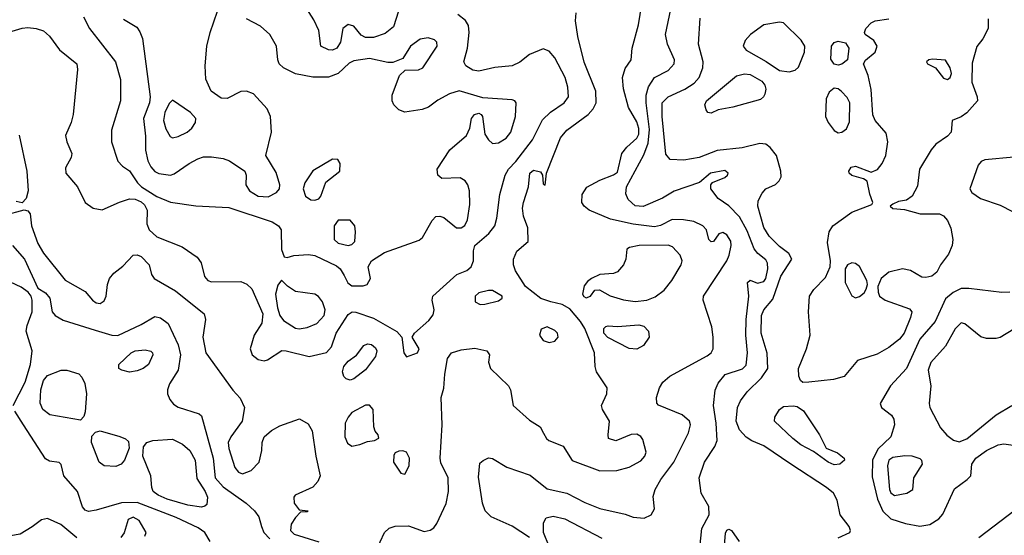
# Model space of a CAD drawing. Extents: x 1173029 to 1307123, y 522559 to 678521.
# Tile 383 of 623: x 1257903 to 1262947, y 586240 to 588881. Entities that reach past the tile are written whole.
import ezdxf

# ---------------------------------------------------------------- set-up
doc = ezdxf.new("R2010")
doc.units = 0

msp = doc.modelspace()

# ---------------------------------------------------------------- linework, layer by layer
at = {"layer": '0CON10XD'}
for points in [[(1260515, 586228.4), (1260425, 586287.3), (1260317.5, 586335), (1260287.8, 586365), (1260273.8, 586405), (1260252.6, 586537.4), (1260260.7, 586609.3), (1260276.4, 586623.6), (1260305, 586636.2), (1260325, 586634), (1260398.7, 586588.7), (1260517.4, 586547.4), (1260605, 586477.1), (1260706.3, 586456.3), (1260798.3, 586408.3), (1260875, 586376.7), (1261005, 586348.5), (1261045, 586332.7), (1261101.7, 586328.3), (1261138, 586345), (1261154, 586375), (1261148.3, 586438.3), (1261158.9, 586475), (1261187.5, 586525), (1261253.4, 586615), (1261329.1, 586765), (1261339.5, 586805), (1261334.4, 586825), (1261296.4, 586856.4), (1261175, 586906.2), (1261167.3, 586917.3), (1261165.8, 586945), (1261180.6, 586995), (1261196.9, 587025), (1261232.9, 587055), (1261425, 587159.6), (1261444.5, 587175), (1261454.5, 587195), (1261455.4, 587255), (1261448.3, 587308.3), (1261404.4, 587444.4), (1261405.7, 587465), (1261525, 587645.8), (1261537.9, 587675), (1261547.5, 587725), (1261545, 587746), (1261525, 587779.2), (1261505, 587791.2), (1261485, 587783.3), (1261456.2, 587745), (1261445, 587743.8), (1261432.5, 587755), (1261422, 587805), (1261402.5, 587825), (1261356.3, 587846.3), (1261303.8, 587856.2), (1261245, 587857.5), (1261185, 587827.2), (1261155, 587820.3), (1261045, 587833.8), (1260928.7, 587858.7), (1260820, 587905), (1260794, 587925), (1260782, 587945), (1260784, 587985), (1260807.6, 588022.4), (1260875, 588058.5), (1260945, 588085.5), (1260965, 588100.6), (1260987.5, 588195), (1261012.7, 588227.3), (1261065, 588273.8), (1261075, 588294.3), (1261075, 588323.3), (1261065, 588357.5), (1261021.7, 588431.7), (1260996.1, 588526.1), (1260991.5, 588585), (1261005, 588630), (1261035.8, 588675), (1261040.4, 588735), (1261072, 588855), (1261097.2, 589005)], [(1259843.5, 588925), (1259818.5, 588845), (1259775, 588810), (1259715, 588790), (1259675, 588789.7), (1259652, 588802), (1259615, 588848.2), (1259585, 588856.2), (1259558.1, 588835), (1259546.5, 588765), (1259526.9, 588735), (1259505, 588725.5), (1259485, 588725.6), (1259446, 588745), (1259436, 588825), (1259409.7, 588879.7), (1259365, 588950)], [(1261387.6, 586175), (1261397.5, 586275), (1261434.7, 586345.3), (1261432.5, 586387.5), (1261394.5, 586455), (1261383.5, 586535), (1261410.5, 586615), (1261464.5, 586695), (1261476.2, 586725), (1261471.2, 586815), (1261457.8, 586905), (1261466, 586984), (1261480.7, 587019.3), (1261516.7, 587063.3), (1261605, 587092.9), (1261625, 587112), (1261630.9, 587175), (1261623.1, 587265), (1261624.8, 587344.8), (1261638.2, 587465), (1261631.2, 587535), (1261645, 587546.2), (1261681.8, 587531.8), (1261715, 587539.1), (1261725, 587555.8), (1261736, 587605), (1261733.9, 587633.9), (1261725, 587651.2), (1261683.7, 587683.7), (1261665, 587706.5), (1261630.1, 587800.1), (1261590.8, 587870.8), (1261535, 587927.3), (1261481.4, 587965), (1261444, 588015), (1261443.3, 588035), (1261452.7, 588047.3), (1261515, 588073.3), (1261529.4, 588085), (1261531.9, 588095), (1261515, 588108.5), (1261441.2, 588095), (1261385, 588046.2), (1261255, 588002.1), (1261195, 587966.6), (1261096.3, 587923.7), (1261055, 587927.4), (1261019.1, 587959.1), (1261008.1, 587988.1), (1261011.6, 588025), (1261100.8, 588189.2), (1261122.1, 588247.9), (1261128.6, 588318.6), (1261112.2, 588455), (1261112.7, 588495), (1261123.5, 588536.5), (1261155.2, 588584.8), (1261225, 588620), (1261256.2, 588655), (1261257.1, 588675), (1261220.6, 588755), (1261211.1, 588805), (1261238, 588935)], [(1257865, 588821.2), (1257915, 588838.1), (1257945, 588840.5), (1257986.4, 588836.4), (1258025, 588824.3), (1258055, 588795.8), (1258106.2, 588726.2), (1258195.7, 588655), (1258199.4, 588625), (1258177.3, 588395), (1258167.3, 588355), (1258137.3, 588287.3), (1258144.2, 588255), (1258169.2, 588195), (1258167.1, 588175), (1258138.3, 588121.7), (1258140, 588095), (1258198.5, 588025), (1258237.5, 587945), (1258280, 587915), (1258325, 587906.9), (1258413.7, 587946.3), (1258465, 587962.4), (1258495, 587961.1), (1258525, 587948.4), (1258542.3, 587932.3), (1258556.7, 587905), (1258554.7, 587834.7), (1258566.5, 587805), (1258605, 587768.9), (1258735, 587717.3), (1258812.2, 587665), (1258833.3, 587635), (1258850, 587565), (1258866.2, 587545), (1258885, 587538.1), (1259035, 587539.2), (1259066.2, 587526.2), (1259091.6, 587501.6), (1259148.7, 587375), (1259143, 587327), (1259104.6, 587265), (1259082.7, 587195), (1259093.6, 587165), (1259125, 587140.5), (1259155, 587133.5), (1259172.2, 587137.8), (1259245, 587185.6), (1259267.5, 587185), (1259385, 587155.7), (1259475, 587176.7), (1259500.6, 587205), (1259523.8, 587275), (1259585, 587370.9), (1259605.3, 587384.7), (1259625, 587383.2), (1259715, 587352.8), (1259835, 587284.5), (1259860, 587255), (1259871.5, 587175), (1259885, 587154), (1259940, 587175), (1259949.2, 587195), (1259914.2, 587255), (1259925, 587275.8), (1259999.3, 587340.7), (1260021.4, 587368.6), (1260026.9, 587395), (1260015.6, 587445), (1260020, 587465), (1260142.5, 587575), (1260193.5, 587596.5), (1260215.5, 587614.5), (1260226.9, 587645), (1260227.3, 587697.3), (1260234.2, 587725), (1260305.5, 587785), (1260336.2, 587825), (1260346.7, 587865), (1260361.8, 587985), (1260390.4, 588085), (1260406.8, 588115), (1260445.3, 588155), (1260529.1, 588265), (1260581.5, 588368.5), (1260622.3, 588407.7), (1260691.9, 588455), (1260713.5, 588485), (1260711.2, 588535), (1260696.7, 588585), (1260644.4, 588685), (1260615, 588719.2), (1260585, 588732), (1260515, 588703.1), (1260465, 588663.5), (1260426.2, 588645), (1260336.2, 588636.2), (1260255, 588617.2), (1260225, 588622), (1260188.9, 588645), (1260177.5, 588665), (1260197.6, 588735), (1260205.4, 588815.4), (1260201.7, 588851.7), (1260187, 588877), (1260147.7, 588907.7)], [(1258228.9, 588895), (1258260.9, 588835), (1258393.8, 588665), (1258419.5, 588575), (1258419.5, 588465), (1258373.5, 588315), (1258373.6, 588255), (1258406.4, 588156.4), (1258429.7, 588129.7), (1258465, 588106), (1258506.2, 588045), (1258527.1, 588025), (1258605, 587975.2), (1258675, 587946.8), (1258805, 587926.9), (1258975, 587919.6), (1259195.7, 587845), (1259229.4, 587825), (1259242.9, 587805), (1259244.2, 587704.2), (1259257, 587667), (1259273, 587663), (1259307.5, 587672.5), (1259381.9, 587678.1), (1259415, 587673.3), (1259525, 587620.8), (1259544.8, 587604.8), (1259565, 587570), (1259583, 587533), (1259605, 587516.9), (1259661.9, 587518.1), (1259683.3, 587525), (1259700, 587555), (1259688, 587615), (1259705.8, 587645), (1259771.5, 587688.5), (1259948.8, 587751.2), (1259965.5, 587765), (1260015, 587852.9), (1260035, 587872.2), (1260055, 587874.5), (1260075, 587867.1), (1260140, 587815), (1260165, 587814.2), (1260183.5, 587826.5), (1260197.6, 587855), (1260209.2, 587935), (1260207.4, 588005), (1260199.3, 588035), (1260185, 588055.5), (1260160.1, 588070.1), (1260065, 588067.5), (1260044.6, 588085), (1260041.2, 588115), (1260106.7, 588215), (1260192.2, 588287.8), (1260208.1, 588325), (1260217.1, 588375), (1260232, 588395), (1260255, 588402), (1260266.7, 588395), (1260274.2, 588384.2), (1260278.6, 588345), (1260285.6, 588295), (1260304.3, 588265), (1260325, 588247.5), (1260355, 588250), (1260395, 588274.4), (1260418.9, 588305), (1260443.3, 588385), (1260445.8, 588455), (1260440, 588465), (1260425, 588470.8), (1260275, 588481.1), (1260155, 588516.3), (1260105, 588500.9), (1260045, 588468.8), (1259996.9, 588433.1), (1259965, 588420.9), (1259875, 588407.9), (1259845, 588418.9), (1259820, 588445), (1259811.5, 588465), (1259811.5, 588495), (1259848, 588595), (1259878.3, 588621.7), (1259945, 588623.3), (1259967.8, 588635), (1260041.9, 588745), (1260040, 588765), (1260028.2, 588778.2), (1259995, 588787.5), (1259955, 588781.2), (1259905.6, 588745), (1259865, 588681.2), (1259815, 588662), (1259788.6, 588661.4), (1259695, 588681.6), (1259615, 588670.3), (1259591.4, 588658.6), (1259535, 588605.3), (1259485, 588587.1), (1259405, 588586), (1259315, 588603.2), (1259255, 588634.6), (1259232.5, 588655), (1259224.6, 588675), (1259218.8, 588745), (1259184.3, 588804.3), (1259136.9, 588846.9), (1259065.3, 588885.3)], [(1258435, 588884), (1258502.2, 588842.2), (1258518.9, 588818.9), (1258531.9, 588785), (1258571.2, 588485), (1258567.1, 588455), (1258536.6, 588375), (1258547.8, 588285), (1258547.4, 588212.6), (1258558.7, 588158.7), (1258575, 588126.4), (1258595, 588103.2), (1258615, 588093.8), (1258675, 588084.4), (1258695, 588090.6), (1258770.8, 588145), (1258815, 588167.3), (1258845, 588177.7), (1258885, 588179.2), (1258945, 588170.3), (1258978.1, 588158.1), (1259055.5, 588105), (1259062.7, 588085), (1259061.5, 588035), (1259079.5, 588005), (1259125, 587977.1), (1259175, 587973.2)], [(1259175, 587973.2), (1259219.2, 587995), (1259234.2, 588015), (1259235.9, 588034.1), (1259217.4, 588097.4), (1259163.6, 588185), (1259192.5, 588305), (1259187.5, 588385), (1259170.6, 588425), (1259100.3, 588500.3), (1259065.5, 588515.5), (1259035, 588513.5), (1258965, 588476.5), (1258935, 588478.9), (1258884.3, 588515), (1258855.6, 588575.6), (1258853.1, 588645), (1258861.5, 588745), (1258878.2, 588815), (1258916.7, 588925)], [(1259705, 586110), (1259772.2, 586255), (1259795, 586275.6), (1259826.7, 586286.7), (1259895, 586287.9), (1259975, 586259.2), (1260005, 586266), (1260025, 586278.8), (1260039.7, 586300.3), (1260087.4, 586402.6), (1260099.5, 586465), (1260097.3, 586535), (1260061.1, 586611.1), (1260056.2, 586635), (1260066.9, 586805), (1260062, 586945), (1260075.9, 586994.1), (1260080, 587065), (1260094.5, 587145.5), (1260115.6, 587174.4), (1260165, 587190.5), (1260235, 587198.5), (1260296.7, 587185), (1260308.8, 587165), (1260304.1, 587125.9), (1260314.3, 587095), (1260407.5, 587005), (1260416.5, 586985), (1260430.6, 586905), (1260515, 586830), (1260568.8, 586795), (1260586.4, 586763.6), (1260600.8, 586735), (1260613.8, 586725), (1260686.9, 586696.9), (1260733.5, 586623.5), (1260875, 586570.6), (1260962.4, 586572.4), (1261025, 586589.6), (1261085, 586620.6), (1261105.8, 586645), (1261112.5, 586665), (1261095, 586730), (1261085, 586746), (1261065, 586758), (1261035, 586756), (1260955.9, 586724.1), (1260920, 586735), (1260916.7, 586755), (1260924.4, 586825), (1260888.1, 586885), (1260883.1, 586905), (1260910.9, 586965), (1260911.8, 586995), (1260857.8, 587077.8), (1260850.5, 587105), (1260847.8, 587175), (1260798.3, 587298.3), (1260775.8, 587335.8), (1260720.3, 587400.3), (1260681.8, 587421.8), (1260623.7, 587436.3), (1260573.3, 587453.3), (1260494.2, 587514.2), (1260442.3, 587595), (1260432.9, 587625), (1260431.8, 587655), (1260450, 587695), (1260506.9, 587745), (1260505.5, 587815), (1260484.1, 587874.1), (1260479.4, 587915), (1260483.5, 587945), (1260510, 588025), (1260515.6, 588095), (1260535, 588109.5), (1260570.8, 588100.8), (1260581.2, 588085), (1260585, 588040), (1260595, 588033.3), (1260601.2, 588095), (1260672.9, 588275), (1260705.5, 588315), (1260814.5, 588395), (1260841.2, 588425), (1260856.1, 588455), (1260854.7, 588515), (1260795, 588664), (1260762.1, 588795), (1260749.5, 588875), (1260753.7, 588916.3)], [(1262095, 586226.1), (1262155.4, 586254.6), (1262159.2, 586265), (1262152.5, 586285), (1262105.5, 586345.5), (1262090.7, 586420.7), (1262071.8, 586455), (1262036.4, 586485), (1261852.9, 586605), (1261715, 586698.5), (1261653, 586723), (1261625, 586742.1), (1261589.7, 586779.7), (1261572.6, 586825), (1261580.7, 586895), (1261595, 586929.4), (1261629.6, 586975), (1261703.5, 587046.5), (1261734.7, 587095), (1261732.1, 587172.1), (1261700.8, 587275), (1261702.7, 587365), (1261715, 587394.5), (1261761.2, 587448.8), (1261802.5, 587567.5), (1261858.6, 587655), (1261843.8, 587683.8), (1261795, 587719.1), (1261741.7, 587771.7), (1261715, 587815.7), (1261683.3, 587925), (1261686.5, 587953.5), (1261706.9, 587993.1), (1261725, 588014.2), (1261775, 588036.7), (1261793.3, 588055), (1261803.6, 588076.4), (1261802, 588105), (1261779.6, 588185), (1261746.8, 588226.8), (1261725, 588243.1), (1261695, 588245.9), (1261604.7, 588225.3), (1261475, 588210.9), (1261384, 588175), (1261305, 588161.7), (1261235, 588164.6), (1261212.4, 588192.4), (1261194.7, 588385.3), (1261194.5, 588455), (1261224.8, 588485.2), (1261309.5, 588525), (1261357.3, 588555), (1261383.8, 588585), (1261402.3, 588635), (1261403.9, 588665), (1261380, 588755), (1261387.9, 588887.9)], [(1261915, 587023.3), (1261902.9, 587032.9), (1261894.3, 587055), (1261892.5, 587095), (1261933.1, 587195), (1261952.5, 587265), (1261943.8, 587385), (1261948.2, 587465), (1261970.5, 587499.5), (1262030.2, 587559.8), (1262054.7, 587615), (1262057.2, 587645), (1262040.9, 587739.1), (1262050, 587795), (1262067.8, 587825), (1262165, 587895.4), (1262267.5, 587935), (1262272.5, 587945), (1262257.3, 587987.3), (1262244.1, 588054.1), (1262225.8, 588065.8), (1262165, 588082.7), (1262151.8, 588095), (1262150, 588105), (1262162.9, 588125), (1262185, 588130.5), (1262265, 588100), (1262297.2, 588112.8), (1262321.1, 588145), (1262339.5, 588185), (1262350.9, 588255), (1262340.8, 588299.2), (1262285.4, 588365), (1262274.1, 588394.1), (1262263.9, 588523.9), (1262249.2, 588595), (1262226.2, 588655), (1262235.8, 588674.2), (1262285, 588713.8), (1262295.6, 588745), (1262278.8, 588775), (1262233.8, 588805), (1262230, 588815), (1262237.5, 588835), (1262265, 588864.4), (1262285, 588874.4), (1262355.7, 588885.7)], [(1262864.2, 588885), (1262864.2, 588835), (1262837, 588783), (1262806.4, 588743.6), (1262782.3, 588657.7), (1262780.5, 588560.5), (1262807.5, 588485), (1262808.6, 588465), (1262755, 588404.3), (1262725, 588382.5), (1262680, 588365), (1262674, 588305), (1262656, 588285), (1262596.1, 588243.9), (1262571.4, 588215), (1262512.9, 588115), (1262502.7, 588027.3), (1262475, 587976.2), (1262445, 587955.8), (1262405, 587950), (1262375, 587936.2), (1262362.5, 587925), (1262375, 587913.8), (1262435, 587908), (1262515, 587886.5), (1262615, 587885.8), (1262635, 587875.8), (1262655, 587852.5), (1262673.6, 587813.6), (1262683.3, 587755), (1262679.7, 587725), (1262660.1, 587679.9), (1262620, 587625), (1262601.7, 587588.3), (1262575, 587568), (1262545, 587560), (1262525, 587562), (1262466.5, 587596.5), (1262425.8, 587604.2), (1262355, 587587.1), (1262316, 587555), (1262298.8, 587515), (1262300, 587485), (1262308, 587465), (1262336.2, 587445), (1262460.3, 587400.3), (1262473.8, 587385), (1262465.6, 587355), (1262433.8, 587275), (1262410.5, 587245), (1262355, 587202.1), (1262295, 587167.1), (1262195, 587135.8), (1262126.1, 587053.9), (1262072.1, 587037.9), (1261945, 587024.4), (1261915, 587023.3)], [(1261845, 588613.8), (1261875, 588622.2), (1261892.4, 588637.6), (1261922.7, 588715), (1261924.5, 588745), (1261906.7, 588776.7), (1261815, 588864.2), (1261795, 588868.6), (1261715, 588854.5), (1261646.9, 588805), (1261619.5, 588775), (1261609.5, 588745), (1261624.3, 588724.3), (1261727.2, 588667.2), (1261795, 588620.7), (1261845, 588613.8)], [(1262095, 588648.5), (1262075, 588653.2), (1262058.9, 588678.9), (1262060.8, 588745), (1262075, 588763.8), (1262095, 588771.5), (1262132.7, 588762.7), (1262150, 588735), (1262144, 588675), (1262115, 588652.7), (1262095, 588648.5)], [(1262655, 588574), (1262670, 588585), (1262676.2, 588605), (1262668.8, 588635), (1262645, 588673.3), (1262578.3, 588678.3), (1262560, 588675), (1262547.5, 588665), (1262552.5, 588655), (1262594.2, 588634.2), (1262635, 588581.2), (1262655, 588574)], [(1261445, 588401.2), (1261427.5, 588405), (1261419.2, 588419.2), (1261413.3, 588445), (1261421.9, 588465), (1261575, 588593.1), (1261615, 588603.5), (1261645, 588600.5), (1261705, 588566.4), (1261720, 588545), (1261725.6, 588525), (1261720.8, 588499.2), (1261713.8, 588485), (1261697.4, 588472.6), (1261556.8, 588433.2), (1261481.4, 588418.6), (1261445, 588401.2)], [(1262095, 588301.9), (1262115, 588304.4), (1262138.9, 588321.1), (1262153.1, 588356.9), (1262156, 588455), (1262142, 588482), (1262112.9, 588512.9), (1262095, 588526.2), (1262075, 588529.6), (1262049.7, 588510.3), (1262033.8, 588476.2), (1262030.6, 588385), (1262044, 588355), (1262075, 588313.3), (1262095, 588301.9)], [(1258685, 588275.4), (1258715, 588282.1), (1258760, 588305), (1258785, 588326), (1258804.3, 588355), (1258804.4, 588375), (1258778.5, 588405), (1258685, 588468.1), (1258668.5, 588451.5), (1258646.1, 588405), (1258639.1, 588365), (1258651.5, 588321.5), (1258673, 588283), (1258685, 588275.4)], [(1257900.3, 588289.7), (1257938.7, 588105), (1257945.7, 588005), (1257935.9, 587964.1), (1257915, 587942.5), (1257885, 587950)], [(1262995, 588176.2), (1262846.6, 588163.4), (1262828, 588155), (1262813.3, 588135), (1262769.4, 588015), (1262780.8, 587995), (1262825, 587964.5), (1262925, 587930), (1262987.9, 587897.9)], [(1259415, 587955.8), (1259435, 587964), (1259445, 587976.7), (1259470.8, 588049.2), (1259543.3, 588105), (1259544.3, 588144.3), (1259532.5, 588165), (1259505, 588165.7), (1259405, 588106.5), (1259364.4, 588045), (1259354.4, 588015), (1259367.6, 587977.6), (1259395, 587958.6), (1259415, 587955.8)], [(1257825, 587880), (1257925, 587907.5), (1257945, 587902.5), (1257955.8, 587885.8), (1257963.5, 587825), (1257996.6, 587735), (1258025, 587684.6), (1258135, 587546.9), (1258238.3, 587488.3), (1258275, 587444.5), (1258295, 587430.4), (1258315, 587427.5), (1258335, 587440.9), (1258345, 587464), (1258352.6, 587525), (1258363.1, 587555), (1258385, 587583.3), (1258431.3, 587618.7), (1258485, 587674.4), (1258505, 587676.4), (1258525, 587668.2), (1258565.6, 587625), (1258578.6, 587575), (1258591.4, 587555), (1258701.5, 587491.5), (1258848.2, 587375), (1258854.6, 587344.6), (1258840.9, 587255), (1258855.9, 587175), (1258995, 586983.8), (1259031.8, 586941.8), (1259054.1, 586895), (1259043.1, 586825), (1258983.9, 586745), (1258971.6, 586715), (1258974.7, 586685), (1259005, 586587.5), (1259023.2, 586563.2), (1259044.1, 586554.1), (1259088.8, 586571.2), (1259130.4, 586615), (1259143.8, 586675), (1259145.6, 586715.6), (1259156, 586744), (1259193.1, 586776.9), (1259235, 586801.2), (1259335.9, 586835.9), (1259381.4, 586811.4), (1259401.1, 586775), (1259419.2, 586645), (1259442.7, 586545), (1259430, 586515), (1259405, 586486.7), (1259314.4, 586445.6), (1259306.7, 586435), (1259308.8, 586405), (1259335, 586370), (1259380, 586365), (1259375, 586360), (1259341.7, 586358.3), (1259315, 586331.2), (1259293.1, 586296.9), (1259289.5, 586265), (1259309.4, 586245), (1259435, 586206.9)], [(1259585, 587723.9), (1259605, 587729.6), (1259619.6, 587745), (1259623.8, 587795), (1259619.1, 587825), (1259595, 587854.3), (1259535, 587853.8), (1259514.5, 587825.5), (1259514.4, 587755), (1259535, 587735.6), (1259585, 587723.9)], [(1257866.2, 587725), (1257928.1, 587655), (1257995.9, 587505.9), (1258035, 587482.5), (1258058.1, 587455), (1258070, 587385), (1258084.2, 587365), (1258125, 587341.1), (1258289.5, 587290.5), (1258374.7, 587264.7), (1258405, 587262.9), (1258525, 587318.8), (1258595, 587360), (1258623.4, 587353.4), (1258664.3, 587324.3), (1258715.2, 587215.2), (1258727.2, 587165), (1258714.7, 587085.3), (1258671.1, 587015), (1258659.4, 586985), (1258660, 586965), (1258671.4, 586935), (1258691.4, 586911.4), (1258715, 586895.6), (1258821.7, 586861.7), (1258835, 586852.5), (1258894.3, 586635), (1258904.3, 586535), (1258945, 586488.4), (1259063.7, 586403.7), (1259105.5, 586365), (1259127.1, 586335), (1259141.1, 586285), (1259154.1, 586255), (1259185, 586221.8)], [(1261055, 587437.9), (1261115, 587444.7), (1261159, 587461), (1261204, 587496), (1261243.1, 587545), (1261291.1, 587625), (1261296.5, 587645), (1261286.5, 587675), (1261247.3, 587717.3), (1261225, 587725.4), (1261075.6, 587724.4), (1261026, 587714), (1261013.3, 587705), (1261007.1, 587655), (1260995.6, 587625), (1260965, 587590), (1260945, 587580), (1260875, 587576), (1260832.5, 587555), (1260810.8, 587539.2), (1260795, 587517.5), (1260786.2, 587475), (1260792.3, 587462.3), (1260805, 587456.2), (1260826.7, 587465), (1260850, 587495), (1260873.6, 587496.4), (1260927, 587467), (1260995.3, 587445.3), (1261055, 587437.9)], [(1262185, 587456.7), (1262205, 587463.8), (1262228.3, 587481.7), (1262239.5, 587500.5), (1262246.2, 587525), (1262242.5, 587545), (1262205, 587616.9), (1262185, 587632.2), (1262165, 587635.5), (1262144.2, 587625), (1262131.1, 587605), (1262130.9, 587535), (1262165, 587466.2), (1262185, 587456.7)], [(1257869.6, 586905), (1257931.2, 587025), (1257957.6, 587115), (1257966.8, 587185), (1257936.2, 587285), (1257940.9, 587315), (1257966, 587385), (1257966.2, 587445), (1257961.2, 587465), (1257946.7, 587485), (1257911.1, 587511.1), (1257855, 587536.9)], [(1259335, 587297.8), (1259375, 587304.2), (1259425, 587325.3), (1259462.5, 587365), (1259467.3, 587395), (1259453.6, 587435), (1259432.9, 587462.9), (1259415, 587475.4), (1259315, 587489.4), (1259275.4, 587515.4), (1259243.9, 587546.1), (1259225, 587521.2), (1259213.5, 587475), (1259223.3, 587405), (1259235.3, 587365), (1259255, 587340.4), (1259315, 587301.6), (1259335, 587297.8)], [(1260261.7, 587421.7), (1260285, 587424), (1260355, 587440.6), (1260374, 587455), (1260374, 587465), (1260325, 587493.1), (1260305, 587494.3), (1260255, 587482), (1260236.2, 587465), (1260236.7, 587435), (1260261.7, 587421.7)], [(1262975, 587485.5), (1262933.9, 587483.9), (1262765, 587504.7), (1262725, 587503.6), (1262685, 587483.2), (1262645, 587451.2), (1262592.4, 587335), (1262513.5, 587245), (1262445, 587094.4), (1262363.9, 587006.1), (1262310, 586915), (1262318, 586895), (1262369.1, 586855), (1262380, 586835), (1262383.9, 586805), (1262366.2, 586745), (1262299.4, 586680.6), (1262272.4, 586625), (1262269.9, 586539.9), (1262297.5, 586425), (1262323.7, 586363.7), (1262365, 586323.8), (1262440.1, 586300.1), (1262513.6, 586286.4), (1262565, 586294.5), (1262611.1, 586325), (1262632.3, 586347.7), (1262691.5, 586478.5), (1262756.5, 586525), (1262774.5, 586545), (1262780.5, 586605), (1262800.5, 586635), (1262855, 586673.8), (1262915, 586703.8), (1262945, 586707.9), (1262991.4, 586701.4)], [(1261065, 587192.5), (1261025, 587197.1), (1260915, 587252.7), (1260894.5, 587275), (1260895, 587298.8), (1260905, 587309.4), (1260917.9, 587312.1), (1260965, 587308.5), (1261075, 587317.5), (1261100.2, 587310.2), (1261124.3, 587285), (1261126.9, 587255), (1261097.6, 587212.4), (1261065, 587192.5)], [(1262995, 587295.5), (1262925, 587253.1), (1262905, 587247.1), (1262855, 587247.1), (1262826.4, 587256.4), (1262745, 587323.1), (1262725, 587328.6), (1262695, 587298.1), (1262645, 587208.9), (1262570.6, 587125), (1262556.5, 587085), (1262570.5, 587005), (1262562.5, 586915), (1262565.8, 586895), (1262620.2, 586790.2), (1262652.1, 586752.1), (1262686.6, 586726.6), (1262715, 586718.2), (1262755, 586733.4), (1262905, 586856.2), (1262985.4, 586904.6)], [(1260615, 587227.9), (1260645, 587234.4), (1260661.9, 587255), (1260657.5, 587275), (1260645, 587288.9), (1260605, 587307.7), (1260574.4, 587295), (1260565.5, 587265), (1260585, 587237.3), (1260615, 587227.9)], [(1259595, 587034.5), (1259575, 587040.6), (1259563.8, 587053.8), (1259556.9, 587076.9), (1259562.8, 587105), (1259585, 587131.3), (1259628, 587162), (1259665, 587212.5), (1259685, 587220.9), (1259705, 587216.4), (1259725, 587200), (1259732.9, 587185), (1259726.2, 587155), (1259675, 587087.8), (1259615, 587041.2), (1259595, 587034.5)], [(1258465.7, 587075.7), (1258426.7, 587085), (1258410, 587095), (1258410.8, 587115), (1258474.2, 587175), (1258495, 587184.4), (1258545, 587190), (1258575, 587182.5), (1258584, 587175), (1258584.3, 587165), (1258562, 587115), (1258536.2, 587095), (1258505, 587081.9), (1258465.7, 587075.7)], [(1258215, 586828.8), (1258056.9, 586856.9), (1258020.9, 586885), (1258007.4, 586917.4), (1258011.2, 586985), (1258025, 587032.2), (1258045, 587058.5), (1258115, 587085.8), (1258145, 587086), (1258205, 587067.1), (1258220.5, 587050.5), (1258237, 587017), (1258244.7, 586965), (1258238.2, 586871.8), (1258231.9, 586848.1), (1258215, 586828.8)], [(1258878.5, 586208.5), (1258850.9, 586255), (1258817.4, 586277.4), (1258705, 586331), (1258505, 586408.5), (1258425, 586406.7), (1258295, 586368), (1258255, 586362.2), (1258237.9, 586367.9), (1258225.4, 586385.4), (1258199.7, 586465), (1258128.8, 586545), (1258115, 586603.3), (1258105, 586613.3), (1258055, 586618.8), (1258035, 586632), (1257922.5, 586805), (1257877.5, 586875)], [(1259605, 586695.6), (1259645, 586704.4), (1259685, 586720), (1259720, 586725), (1259743, 586737), (1259740, 586755), (1259723.9, 586773.9), (1259716.7, 586795), (1259713.8, 586885), (1259695, 586906), (1259675, 586905.7), (1259605, 586869.2), (1259585, 586845.7), (1259570, 586815), (1259568.8, 586745), (1259581.3, 586711.3), (1259605, 586695.6)], [(1262075, 586601.2), (1262044, 586615), (1261969.6, 586669.6), (1261905, 586703.6), (1261863.1, 586735), (1261770, 586825), (1261772, 586845), (1261795.8, 586884.2), (1261815, 586898.8), (1261865, 586903.8), (1261885, 586898.8), (1261917.6, 586877.6), (1262000, 586755), (1262035, 586686.2), (1262092.4, 586662.4), (1262126.2, 586635), (1262128.8, 586625), (1262105, 586604.5), (1262075, 586601.2)], [(1258395, 586592.2), (1258335.8, 586595.8), (1258310.8, 586615), (1258271.1, 586715), (1258271.9, 586748.1), (1258291.7, 586768.3), (1258315, 586774.4), (1258416.4, 586746.4), (1258444.5, 586734.5), (1258460, 586720), (1258463, 586687), (1258440, 586625), (1258422.5, 586605), (1258395, 586592.2)], [(1258835, 586384.5), (1258765, 586393.8), (1258658.1, 586425), (1258611.5, 586445), (1258586.5, 586465), (1258579.5, 586485), (1258575.5, 586545), (1258534.4, 586645), (1258537.5, 586692.5), (1258554.4, 586715.6), (1258584.4, 586725.6), (1258685, 586732.7), (1258736.8, 586706.8), (1258775, 586674.5), (1258801.1, 586625), (1258810.3, 586530.3), (1258853.2, 586465), (1258864.5, 586435.5), (1258861.5, 586398.5), (1258851.5, 586388.5), (1258835, 586384.5)], [(1259875, 586553.8), (1259897.5, 586595), (1259900.3, 586635), (1259884.2, 586665), (1259865, 586673.3), (1259845, 586671.4), (1259827.1, 586662.9), (1259819.2, 586650.8), (1259818.6, 586615), (1259855, 586558.8), (1259875, 586553.8)], [(1262385, 586444.6), (1262447.5, 586455), (1262477.5, 586475), (1262482.5, 586535), (1262528, 586605), (1262525, 586622.5), (1262515, 586632), (1262475, 586645.6), (1262437.2, 586647.2), (1262375, 586639.1), (1262354.8, 586625.2), (1262349.2, 586595), (1262359.3, 586475), (1262365, 586457.1), (1262385, 586444.6)], [(1263002, 586368), (1262816.2, 586226.2)], [(1258195, 586226.4), (1258114.4, 586294.4), (1258045, 586325.9), (1258015, 586318.8), (1257967.2, 586282.8), (1257905, 586245.3), (1257855, 586236.7)], [(1258543.3, 586235), (1258550, 586255), (1258515.7, 586315), (1258485, 586333.1), (1258459.1, 586320.9), (1258437.9, 586252.1), (1258420.6, 586229.4)], [(1260615, 586181.9), (1260586.3, 586255), (1260586.1, 586303.9), (1260600.2, 586329.8), (1260635, 586337.3), (1260695, 586324.5), (1260885, 586225.5)], [(1261508.9, 586125), (1261518.8, 586251.2), (1261525, 586266.2), (1261535, 586271.2), (1261550, 586265), (1261588.8, 586208.8)]]:
    msp.add_lwpolyline(points, dxfattribs=at)

doc.saveas('drawing.dxf')
